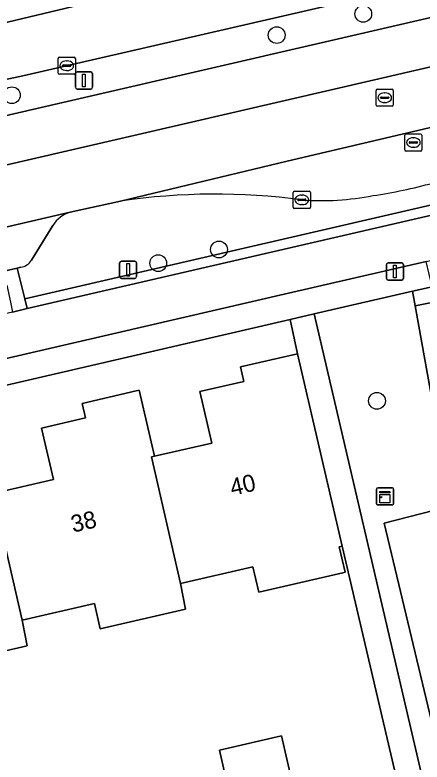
# Model space of a CAD drawing. Extents: x 156412 to 157779, y 382335 to 383768.
# Drawn here: x 156887.22 to 156911.01, y 382924.67 to 382968.31 of the extents above; entities that cross this region are included whole.
import ezdxf

# ---------------------------------------------------------------- set-up
doc = ezdxf.new("R2010")
doc.units = 0
for name, color, linetype in [('IMGEO_Berm_groen', 7, 'Continuous'), ('IMGEO_Boom', 7, 'Continuous'), ('IMGEO_Erf', 7, 'Continuous'), ('IMGEO_Fietspad_gesloten', 7, 'Continuous'), ('IMGEO_Greppel_droge_sloot', 7, 'Continuous'), ('IMGEO_Groenvoorziening', 7, 'Continuous'), ('IMGEO_Haag', 7, 'Continuous'), ('IMGEO_Kast', 7, 'Continuous'), ('IMGEO_Kolk', 7, 'Continuous'), ('IMGEO_Lichtmast', 7, 'Continuous'), ('IMGEO_Pand', 7, 'Continuous'), ('IMGEO_Pand_nummerreeks', 7, 'Continuous'), ('IMGEO_Parkeervlak_open', 7, 'Continuous'), ('IMGEO_Rijbaan_lokaal_gesloten', 7, 'Continuous'), ('IMGEO_Rijbaan_regionaal_gesloten', 7, 'Continuous'), ('IMGEO_Rioolput', 7, 'Continuous'), ('IMGEO_Verkeersbordpaal', 7, 'Continuous'), ('IMGEO_Voetpad_open', 7, 'Continuous')]:
    doc.layers.add(name, color=color, linetype=linetype)

msp = doc.modelspace()

# ---------------------------------------------------------------- linework, layer by layer
at = {"layer": 'IMGEO_Berm_groen'}
for points in [[(156939.178, 382974.572), (156948.286, 382976.676), (156947.819, 382978.644), (156947.567, 382978.584), (156947.315, 382978.521), (156938.721, 382976.538), (156908.869, 382969.651), (156887.69, 382964.765), (156885.039, 382964.186)], [(156853.113, 382954.697), (156884.599, 382961.963), (156939.178, 382974.572)], [(156887.565, 382953.583), (156887.359, 382953.518), (156887.799, 382951.74), (156941.504, 382964.137)], [(156893.4, 382957.443), (156890.458, 382956.801)], [(156889.429, 382956.024), (156888.188, 382953.986)], [(156911.7, 382945.268), (156910.613, 382951.316), (156910.458, 382952.176), (156904.698, 382950.847), (156911.631, 382921.128), (156915.25, 382925.291), (156915.615, 382925.675)]]:
    msp.add_lwpolyline(points, dxfattribs=at)
msp.add_lwpolyline([(156911.684, 382939.363), (156914.555, 382925.876), (156911.982, 382925.278), (156908.793, 382938.625)], close=True, dxfattribs=at)
for centre, radius, start, end in [((156903.642, 382987.76), 30.336, 278.5411, 285.2875), ((156898.942, 382919.803), 38.045, 82.3816, 98.3762), ((156905.143, 382973.192), 15.721, 265.779, 281.0152), ((156891.096, 382954.886), 2.019, 108.4348, 145.6783), ((156887.484, 382954.391), 0.812, 275.7025, 330.0927)]:
    msp.add_arc(centre, radius, start, end, dxfattribs=at)
at = {"layer": 'IMGEO_Boom'}
for centre in [(156907.576, 382968.374), (156902.517, 382967.138), (156887.045, 382963.626), (156899.145, 382954.612), (156895.598, 382953.817), (156908.375, 382945.775)]:
    msp.add_circle(centre, 0.489, dxfattribs=at)
at = {"layer": 'IMGEO_Erf'}
for points in [[(156886.09, 382940.395), (156889.48, 382941.177), (156888.785, 382944.187), (156891.349, 382944.779), (156891.153, 382945.628), (156894.308, 382946.357), (156894.488, 382946.399), (156895.379, 382942.538), (156898.725, 382943.309), (156898.03, 382946.32), (156900.598, 382946.913), (156900.401, 382947.763), (156903.73, 382948.528), (156903.296, 382950.523), (156828.922, 382933.312)], [(156909.964, 382921.799), (156906.351, 382937.287), (156906.166, 382937.244), (156906.508, 382935.764), (156906.377, 382935.734), (156901.474, 382934.6), (156901.132, 382936.08), (156896.897, 382935.101), (156897.19, 382933.61), (156892.205, 382932.457), (156891.863, 382933.937), (156887.638, 382932.959), (156887.931, 382931.468), (156882.956, 382930.318)]]:
    msp.add_lwpolyline(points, dxfattribs=at)
msp.add_lwpolyline([(156902.806, 382926.21), (156904.115, 382920.44), (156900.488, 382919.598), (156899.179, 382925.375)], close=True, dxfattribs=at)
at = {"layer": 'IMGEO_Fietspad_gesloten'}
msp.add_lwpolyline([(156674.773, 382899.258), (156767.182, 382920.602), (156826.292, 382934.262), (156902.955, 382951.999), (156911.251, 382953.909), (156913.318, 382954.385), (156939.803, 382960.484), (156939.156, 382962.984), (156887.943, 382951.159), (156887.089, 382950.962), (156864.935, 382945.847), (156864.068, 382945.647), (156859.834, 382944.669), (156852.462, 382942.964), (156851.598, 382942.764), (156830.312, 382937.841), (156829.479, 382937.648), (156815.976, 382934.507), (156815.173, 382934.345)], dxfattribs=at)
at = {"layer": 'IMGEO_Greppel_droge_sloot'}
msp.add_lwpolyline([(156911.684, 382939.363), (156908.793, 382938.625), (156911.982, 382925.278), (156914.555, 382925.876)], close=True, dxfattribs=at)
at = {"layer": 'IMGEO_Groenvoorziening'}
msp.add_lwpolyline([(156941.633, 382963.551), (156941.504, 382964.137), (156887.799, 382951.74), (156887.943, 382951.159), (156939.156, 382962.984)], dxfattribs=at)
msp.add_lwpolyline([(156911.592, 382952.432), (156910.458, 382952.176), (156910.613, 382951.316), (156911.778, 382951.557)], close=True, dxfattribs=at)
at = {"layer": 'IMGEO_Haag'}
msp.add_lwpolyline([(156941.633, 382963.551), (156941.504, 382964.137), (156887.799, 382951.74), (156887.943, 382951.159), (156939.156, 382962.984), (156940.214, 382963.228)], dxfattribs=at)
msp.add_lwpolyline([(156910.613, 382951.316), (156911.778, 382951.557), (156911.592, 382952.432), (156910.458, 382952.176)], close=True, dxfattribs=at)
at = {"layer": 'IMGEO_Kast'}
for p, q in [((156908.341, 382939.765), (156908.341, 382940.606)), ((156908.341, 382940.606), (156908.341, 382939.765)), ((156908.416, 382940.69), (156909.257, 382940.69)), ((156909.257, 382940.69), (156908.416, 382940.69)), ((156909.341, 382940.615), (156909.341, 382939.774)), ((156909.341, 382939.774), (156909.341, 382940.615)), ((156909.266, 382939.69), (156908.425, 382939.69)), ((156908.425, 382939.69), (156909.266, 382939.69))]:
    msp.add_line(p, q, dxfattribs=at)
for points in [[(156908.536, 382940.48), (156909.136, 382940.48), (156909.136, 382940.395), (156908.536, 382940.395), (156908.536, 382940.48)], [(156908.536, 382940.305), (156909.136, 382940.305), (156909.136, 382939.816), (156908.536, 382939.816), (156908.536, 382940.305)]]:
    msp.add_lwpolyline(points, dxfattribs=at)
msp.add_circle((156908.62, 382940.154), 0.0377, dxfattribs=at)
for centre, start, end in [((156908.419, 382940.612), 92.4484, 184.2845), ((156908.419, 382940.612), 92.4484, 184.2845), ((156909.263, 382940.612), 2.4484, 94.2845), ((156909.263, 382940.612), 2.4484, 94.2845), ((156908.419, 382939.768), 182.4484, 274.2845), ((156908.419, 382939.768), 182.4484, 274.2845), ((156909.263, 382939.768), 272.4484, 4.2845), ((156909.263, 382939.768), 272.4484, 4.2845)]:
    msp.add_arc(centre, 0.0779, start, end, dxfattribs=at)
at = {"layer": 'IMGEO_Kolk'}
for p, q in [((156889.753, 382964.923), (156889.753, 382965.775)), ((156889.828, 382965.849), (156890.68, 382965.849)), ((156890.754, 382965.775), (156890.754, 382964.923)), ((156890.012, 382965.343), (156890.012, 382965.355)), ((156890.45, 382965.306), (156890.052, 382965.306)), ((156890.055, 382965.392), (156890.453, 382965.392)), ((156890.241, 382965.629), (156890.266, 382965.629)), ((156890.496, 382965.355), (156890.496, 382965.343)), ((156890.68, 382964.849), (156889.828, 382964.849)), ((156890.264, 382965.069), (156890.239, 382965.069)), ((156903.485, 382957.087), (156903.485, 382957.939)), ((156903.56, 382958.013), (156904.412, 382958.013)), ((156904.486, 382957.939), (156904.486, 382957.087)), ((156903.744, 382957.507), (156903.744, 382957.519)), ((156904.182, 382957.47), (156903.784, 382957.47)), ((156903.787, 382957.556), (156904.185, 382957.556)), ((156903.973, 382957.793), (156903.998, 382957.793)), ((156904.228, 382957.519), (156904.228, 382957.507)), ((156904.412, 382957.013), (156903.56, 382957.013)), ((156903.996, 382957.233), (156903.971, 382957.233))]:
    msp.add_line(p, q, dxfattribs=at)
for points in [[(156889.753, 382964.923), (156889.753, 382965.775)], [(156889.828, 382965.849), (156890.68, 382965.849)], [(156890.754, 382965.775), (156890.754, 382964.923)], [(156890.68, 382964.849), (156889.828, 382964.849)], [(156903.485, 382957.087), (156903.485, 382957.939)], [(156903.56, 382958.013), (156904.412, 382958.013)], [(156904.486, 382957.939), (156904.486, 382957.087)], [(156904.412, 382957.013), (156903.56, 382957.013)]]:
    msp.add_lwpolyline(points, dxfattribs=at)
for centre, radius, start, end in [((156889.83, 382965.773), 0.0765, 91.552, 178.448), ((156889.83, 382965.773), 0.0765, 91.552, 178.448), ((156890.678, 382965.773), 0.0765, 1.552, 88.448), ((156890.678, 382965.773), 0.0765, 1.552, 88.448), ((156890.052, 382965.352), 0.0403, 85.8775, 175.7526), ((156890.049, 382965.342), 0.0366, 178.938, 274.7102), ((156890.453, 382965.349), 0.043, 264.8664, 352.4533), ((156890.457, 382965.354), 0.0386, 1.7309, 96.639), ((156889.83, 382964.925), 0.0765, 181.552, 268.448), ((156889.83, 382964.925), 0.0765, 181.552, 268.448), ((156890.678, 382964.925), 0.0765, 271.552, 358.448), ((156890.678, 382964.925), 0.0765, 271.552, 358.448), ((156903.562, 382957.937), 0.0765, 91.552, 178.448), ((156903.562, 382957.937), 0.0765, 91.552, 178.448), ((156904.41, 382957.937), 0.0765, 1.552, 88.448), ((156904.41, 382957.937), 0.0765, 1.552, 88.448), ((156903.784, 382957.516), 0.0403, 85.8775, 175.7526), ((156903.781, 382957.506), 0.0366, 178.938, 274.7102), ((156904.185, 382957.513), 0.043, 264.8664, 352.4533), ((156904.189, 382957.518), 0.0386, 1.7309, 96.639), ((156903.562, 382957.089), 0.0765, 181.552, 268.448), ((156903.562, 382957.089), 0.0765, 181.552, 268.448), ((156904.41, 382957.089), 0.0765, 271.552, 358.448), ((156904.41, 382957.089), 0.0765, 271.552, 358.448)]:
    msp.add_arc(centre, radius, start, end, dxfattribs=at)
for centre, major_axis, ratio, start_param, end_param in [((156890.24, 382965.349), (-0.387, 0.002), 0.722429, 4.712389, 7.853982), ((156890.265, 382965.349), (-0.39, 0.002), 0.717154, 1.570796, 4.712389), ((156903.972, 382957.513), (-0.387, 0.002), 0.722429, 4.712389, 7.853982), ((156903.997, 382957.513), (-0.39, 0.002), 0.717154, 1.570796, 4.712389)]:
    msp.add_ellipse(centre, major_axis=major_axis, ratio=ratio, start_param=start_param, end_param=end_param, dxfattribs=at)
at = {"layer": 'IMGEO_Lichtmast'}
for p, q in [((156890.759, 382964.087), (156890.759, 382964.887)), ((156890.759, 382964.887), (156890.759, 382964.087)), ((156890.859, 382964.987), (156891.649, 382964.987)), ((156891.649, 382964.987), (156890.859, 382964.987)), ((156891.749, 382964.887), (156891.749, 382964.087)), ((156891.749, 382964.087), (156891.749, 382964.887)), ((156891.649, 382963.987), (156890.859, 382963.987)), ((156890.859, 382963.987), (156891.649, 382963.987)), ((156908.929, 382952.928), (156908.929, 382953.728)), ((156908.929, 382953.728), (156908.929, 382952.928)), ((156909.029, 382953.828), (156909.819, 382953.828)), ((156909.819, 382953.828), (156909.029, 382953.828)), ((156909.919, 382953.728), (156909.919, 382952.928)), ((156909.919, 382952.928), (156909.919, 382953.728)), ((156909.819, 382952.828), (156909.029, 382952.828)), ((156909.029, 382952.828), (156909.819, 382952.828))]:
    msp.add_line(p, q, dxfattribs=at)
for points in [[(156891.179, 382964.862), (156891.329, 382964.862), (156891.329, 382964.112), (156891.179, 382964.112), (156891.179, 382964.862)], [(156909.349, 382953.703), (156909.499, 382953.703), (156909.499, 382952.953), (156909.349, 382952.953), (156909.349, 382953.703)]]:
    msp.add_lwpolyline(points, dxfattribs=at)
for centre, start, end in [((156890.859, 382964.887), 90, 180), ((156890.859, 382964.887), 90, 180), ((156891.649, 382964.887), 0, 90), ((156891.649, 382964.887), 360, 90), ((156890.859, 382964.087), 180, 270), ((156890.859, 382964.087), 180, 270), ((156891.649, 382964.087), 270, 0), ((156891.649, 382964.087), 270, 0), ((156909.029, 382953.728), 90, 180), ((156909.029, 382953.728), 90, 180), ((156909.819, 382953.728), 0, 90), ((156909.819, 382953.728), 360, 90), ((156909.029, 382952.928), 180, 270), ((156909.029, 382952.928), 180, 270), ((156909.819, 382952.928), 270, 0), ((156909.819, 382952.928), 270, 0)]:
    msp.add_arc(centre, 0.1, start, end, dxfattribs=at)
at = {"layer": 'IMGEO_Pand'}
for points in [[(156903.73, 382948.528), (156900.401, 382947.763), (156900.598, 382946.913), (156898.03, 382946.32), (156898.725, 382943.309), (156895.379, 382942.538), (156895.196, 382942.496), (156896.897, 382935.101), (156901.132, 382936.08), (156901.474, 382934.6), (156906.377, 382935.734), (156906.508, 382935.764), (156906.166, 382937.244), (156906.351, 382937.287)], [(156895.379, 382942.538), (156894.488, 382946.399), (156894.308, 382946.357), (156891.153, 382945.628), (156891.349, 382944.779), (156888.785, 382944.187), (156889.48, 382941.177), (156886.09, 382940.395), (156885.938, 382940.36), (156887.638, 382932.959), (156891.863, 382933.937), (156892.205, 382932.457), (156897.19, 382933.61), (156896.897, 382935.101), (156895.196, 382942.496)], [(156876.842, 382938.261), (156876.685, 382938.225), (156878.388, 382930.821), (156882.614, 382931.798), (156882.956, 382930.318), (156887.931, 382931.468), (156887.638, 382932.959), (156885.938, 382940.36), (156886.09, 382940.395), (156885.198, 382944.263), (156885.05, 382944.228), (156881.898, 382943.484), (156882.092, 382942.643), (156879.535, 382942.053), (156880.23, 382939.043)], [(156900.488, 382919.598), (156904.115, 382920.44), (156902.806, 382926.21), (156899.179, 382925.375)]]:
    msp.add_lwpolyline(points, close=True, dxfattribs=at)
at = {"layer": 'IMGEO_Parkeervlak_open'}
for points in [[(156890.458, 382956.801), (156859.463, 382949.6)], [(156888.188, 382953.986), (156889.429, 382956.024)], [(156863.421, 382947.98), (156863.529, 382948.017), (156887.359, 382953.518), (156887.565, 382953.583)]]:
    msp.add_lwpolyline(points, dxfattribs=at)
for centre, radius, start, end in [((156891.096, 382954.886), 2.019, 108.4348, 145.6783), ((156887.484, 382954.391), 0.812, 275.7025, 330.0927)]:
    msp.add_arc(centre, radius, start, end, dxfattribs=at)
at = {"layer": 'IMGEO_Rijbaan_lokaal_gesloten'}
msp.add_lwpolyline([(156920.956, 382949.965), (156920.182, 382953.408), (156913.862, 382951.989), (156911.778, 382951.557), (156910.613, 382951.316), (156911.7, 382945.268), (156915.874, 382926.642)], dxfattribs=at)
at = {"layer": 'IMGEO_Rijbaan_regionaal_gesloten'}
for points in [[(156867.52, 382963.218), (156871.614, 382964.283), (156871.659, 382964.297), (156891.446, 382969.01), (156900.788, 382971.237), (156937.989, 382979.692)], [(156939.797, 382971.848), (156939.178, 382974.572), (156884.599, 382961.963), (156853.113, 382954.697)], [(156816.196, 382943.116), (156816.29, 382943.135), (156830.232, 382946.499), (156903.004, 382963.32), (156939.797, 382971.848)], [(156908.869, 382969.651), (156891.446, 382969.01), (156871.659, 382964.297), (156871.614, 382964.283)], [(156885.039, 382964.186), (156887.69, 382964.765), (156908.869, 382969.651)], [(156941.062, 382965.269), (156941.281, 382965.316), (156940.547, 382968.546), (156903.126, 382959.769), (156893.4, 382957.443)]]:
    msp.add_lwpolyline(points, dxfattribs=at)
msp.add_lwpolyline([(156940.547, 382968.546), (156939.797, 382971.848), (156903.004, 382963.32), (156830.232, 382946.499), (156816.29, 382943.135), (156816.196, 382943.116), (156816.994, 382939.753), (156818.685, 382940.216), (156824.808, 382941.614), (156855.226, 382948.615), (156859.463, 382949.6), (156890.458, 382956.801), (156893.4, 382957.443), (156903.126, 382959.769)], close=True, dxfattribs=at)
for centre, radius, start, end in [((156903.642, 382987.76), 30.336, 278.5411, 285.2875), ((156898.942, 382919.803), 38.045, 82.3816, 98.3762), ((156905.143, 382973.192), 15.721, 265.779, 281.0152)]:
    msp.add_arc(centre, radius, start, end, dxfattribs=at)
at = {"layer": 'IMGEO_Rioolput'}
for p, q in [((156908.404, 382963.978), (156909.256, 382963.978)), ((156908.329, 382963.052), (156908.329, 382963.904)), ((156908.631, 382963.521), (156909.029, 382963.521)), ((156908.817, 382963.758), (156908.842, 382963.758)), ((156909.33, 382963.904), (156909.33, 382963.052)), ((156908.588, 382963.472), (156908.588, 382963.484)), ((156909.026, 382963.435), (156908.628, 382963.435)), ((156908.84, 382963.198), (156908.815, 382963.198)), ((156909.072, 382963.484), (156909.072, 382963.472)), ((156909.256, 382962.978), (156908.404, 382962.978)), ((156910.076, 382961.362), (156910.928, 382961.362)), ((156910.001, 382960.436), (156910.001, 382961.288)), ((156910.303, 382960.905), (156910.701, 382960.905)), ((156910.489, 382961.142), (156910.514, 382961.142)), ((156911.002, 382961.288), (156911.002, 382960.436)), ((156910.26, 382960.856), (156910.26, 382960.868)), ((156910.698, 382960.819), (156910.3, 382960.819)), ((156910.512, 382960.582), (156910.487, 382960.582)), ((156910.744, 382960.868), (156910.744, 382960.856)), ((156910.928, 382960.362), (156910.076, 382960.362))]:
    msp.add_line(p, q, dxfattribs=at)
for points in [[(156908.404, 382963.978), (156909.256, 382963.978)], [(156908.329, 382963.052), (156908.329, 382963.904)], [(156909.33, 382963.904), (156909.33, 382963.052)], [(156909.256, 382962.978), (156908.404, 382962.978)], [(156910.076, 382961.362), (156910.928, 382961.362)], [(156910.001, 382960.436), (156910.001, 382961.288)], [(156911.002, 382961.288), (156911.002, 382960.436)], [(156910.928, 382960.362), (156910.076, 382960.362)]]:
    msp.add_lwpolyline(points, dxfattribs=at)
for centre, radius, start, end in [((156908.406, 382963.902), 0.0765, 91.552, 178.448), ((156908.406, 382963.902), 0.0765, 91.552, 178.448), ((156909.254, 382963.902), 0.0765, 1.552, 88.448), ((156909.254, 382963.902), 0.0765, 1.552, 88.448), ((156908.628, 382963.481), 0.0403, 85.8775, 175.7526), ((156909.033, 382963.483), 0.0386, 1.7309, 96.639), ((156908.625, 382963.471), 0.0366, 178.938, 274.7102), ((156909.029, 382963.478), 0.043, 264.8664, 352.4533), ((156908.406, 382963.054), 0.0765, 181.552, 268.448), ((156908.406, 382963.054), 0.0765, 181.552, 268.448), ((156909.254, 382963.054), 0.0765, 271.552, 358.448), ((156909.254, 382963.054), 0.0765, 271.552, 358.448), ((156910.078, 382961.286), 0.0765, 91.552, 178.448), ((156910.078, 382961.286), 0.0765, 91.552, 178.448), ((156910.926, 382961.286), 0.0765, 1.552, 88.448), ((156910.926, 382961.286), 0.0765, 1.552, 88.448), ((156910.3, 382960.865), 0.0403, 85.8775, 175.7526), ((156910.705, 382960.867), 0.0386, 1.7309, 96.639), ((156910.297, 382960.855), 0.0366, 178.938, 274.7102), ((156910.701, 382960.862), 0.043, 264.8664, 352.4533), ((156910.078, 382960.438), 0.0765, 181.552, 268.448), ((156910.078, 382960.438), 0.0765, 181.552, 268.448), ((156910.926, 382960.438), 0.0765, 271.552, 358.448), ((156910.926, 382960.438), 0.0765, 271.552, 358.448)]:
    msp.add_arc(centre, radius, start, end, dxfattribs=at)
for centre, major_axis, ratio, start_param, end_param in [((156908.816, 382963.478), (-0.387, 0.002), 0.722429, 4.712389, 7.853982), ((156908.841, 382963.478), (-0.39, 0.002), 0.717154, 1.570796, 4.712389), ((156910.488, 382960.862), (-0.387, 0.002), 0.722429, 4.712389, 7.853982), ((156910.513, 382960.862), (-0.39, 0.002), 0.717154, 1.570796, 4.712389)]:
    msp.add_ellipse(centre, major_axis=major_axis, ratio=ratio, start_param=start_param, end_param=end_param, dxfattribs=at)
at = {"layer": 'IMGEO_Verkeersbordpaal'}
for p, q in [((156893.441, 382953.928), (156894.231, 382953.928)), ((156894.231, 382953.928), (156893.441, 382953.928)), ((156893.341, 382953.028), (156893.341, 382953.828)), ((156893.341, 382953.828), (156893.341, 382953.028)), ((156894.331, 382953.828), (156894.331, 382953.028)), ((156894.331, 382953.028), (156894.331, 382953.828)), ((156894.231, 382952.928), (156893.441, 382952.928)), ((156893.441, 382952.928), (156894.231, 382952.928))]:
    msp.add_line(p, q, dxfattribs=at)
msp.add_lwpolyline([(156893.761, 382953.803), (156893.911, 382953.803), (156893.911, 382953.053), (156893.761, 382953.053), (156893.761, 382953.803)], dxfattribs=at)
for centre, start, end in [((156893.441, 382953.828), 90, 180), ((156893.441, 382953.828), 90, 180), ((156894.231, 382953.828), 0, 90), ((156894.231, 382953.828), 360, 90), ((156893.441, 382953.028), 180, 270), ((156893.441, 382953.028), 180, 270), ((156894.231, 382953.028), 270, 0), ((156894.231, 382953.028), 270, 0)]:
    msp.add_arc(centre, 0.1, start, end, dxfattribs=at)
at = {"layer": 'IMGEO_Voetpad_open'}
for points in [[(156903.296, 382950.523), (156904.698, 382950.847), (156910.458, 382952.176), (156911.592, 382952.432), (156911.251, 382953.909), (156902.955, 382951.999), (156826.292, 382934.262), (156767.182, 382920.602), (156674.773, 382899.258)], [(156673.213, 382897.345), (156682.265, 382899.418), (156684.12, 382899.829), (156774.309, 382920.694), (156774.651, 382920.773), (156774.992, 382920.852), (156776.018, 382921.089), (156779.301, 382921.834), (156780.385, 382922.087), (156781.069, 382922.247), (156806.375, 382928.091), (156824.938, 382932.403), (156827.589, 382932.999), (156827.978, 382933.083), (156828.922, 382933.312), (156903.296, 382950.523)], [(156913.71, 382912.282), (156913.092, 382914.594), (156911.966, 382919.466), (156915.609, 382923.621), (156915.25, 382925.291), (156911.631, 382921.128), (156904.698, 382950.847), (156903.296, 382950.523), (156903.73, 382948.528), (156906.351, 382937.287), (156909.964, 382921.799), (156910.196, 382920.789), (156910.514, 382919.415), (156910.626, 382918.883), (156911.516, 382914.937), (156912.205, 382912.006), (156915.255, 382898.9), (156917.831, 382887.65), (156918.253, 382885.661), (156918.763, 382883.533), (156920.983, 382873.977), (156923.698, 382862.279)]]:
    msp.add_lwpolyline(points, dxfattribs=at)
msp.add_lwpolyline([(156887.089, 382950.962), (156887.943, 382951.159), (156887.799, 382951.74), (156887.359, 382953.518), (156863.529, 382948.017), (156863.935, 382946.232), (156864.068, 382945.647), (156864.935, 382945.847), (156864.803, 382946.432), (156864.584, 382947.403), (156886.748, 382952.533), (156886.962, 382951.547)], close=True, dxfattribs=at)

# ---------------------------------------------------------------- texts
at = {"layer": 'IMGEO_Pand_nummerreeks'}
for s, p in [('40', (156899.917, 382940.216)), ('38', (156890.621, 382938.071))]:
    msp.add_text(s, height=1, rotation=12.9947, dxfattribs=at).set_placement(p)

doc.saveas('drawing.dxf')
